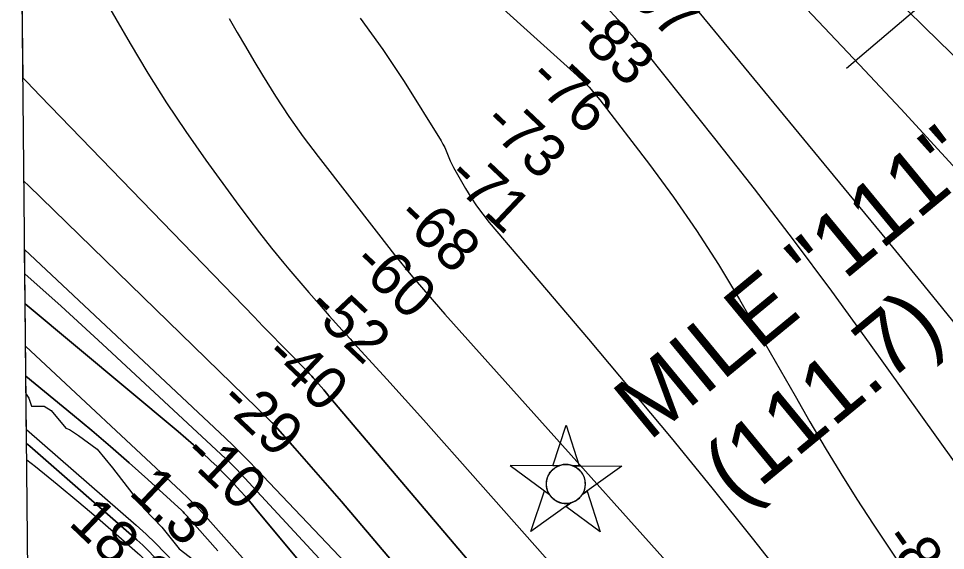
# Model space of a CAD drawing. Extents: x 3625074 to 3663148, y 511451 to 537151.
# Drawn here: x 3629150 to 3630601, y 531435 to 532267 of the extents above; entities that cross this region are included whole.
import ezdxf

# ---------------------------------------------------------------- set-up
doc = ezdxf.new("R2010")
doc.units = 0
for name, color, linetype in [('V-CHAN-NAID', 7, 'Continuous'), ('V-GRID-FRAM', 7, 'Continuous'), ('V-RIVR-EDGE', 7, 'Continuous'), ('V-RIVR-RANG', 7, 'Continuous'), ('V-TOPO-DPTH', 7, 'Continuous'), ('V-TOPO-MAJR', 7, 'Continuous'), ('V-TOPO-MINR', 7, 'Continuous'), ('V-TOPO-WATR', 7, 'Continuous')]:
    doc.layers.add(name, color=color, linetype=linetype)

msp = doc.modelspace()

# ---------------------------------------------------------------- linework, layer by layer
at = {"layer": 'V-CHAN-NAID'}
for points in [[(3629995.7, 531567.2), (3629986.1, 531567.3), (3630007.2, 531630.8), (3630027.4, 531567), (3630017.8, 531567.1), (3630016.3, 531567.7), (3630014.2, 531568.3), (3630012.1, 531568.7), (3630010.1, 531569), (3630008.9, 531569.2), (3630007.4, 531569.2), (3630005.7, 531569.2), (3630004.3, 531569.2), (3630002.4, 531569), (3630001, 531568.7), (3629999.2, 531568.4), (3629997.7, 531567.9), (3629996.7, 531567.6)], [(3629995.7, 531567.2), (3629919.2, 531567.8), (3629980.7, 531522.4), (3629979.6, 531524.3), (3629978.8, 531525.9), (3629978, 531527.9), (3629977.3, 531529.9), (3629976.9, 531531.3), (3629976.6, 531532.9), (3629976.3, 531534.3), (3629976.1, 531535.9), (3629976, 531537.7), (3629976, 531539.3), (3629976.1, 531541.3), (3629976.3, 531542.9), (3629976.7, 531545.1), (3629977.2, 531547.1), (3629977.8, 531549), (3629978.4, 531550.6), (3629979.2, 531552.2), (3629980, 531553.8), (3629981, 531555.5), (3629982.1, 531557), (3629983.1, 531558.2), (3629984.1, 531559.4), (3629985.4, 531560.7), (3629986.4, 531561.7), (3629988.1, 531563.1), (3629989.4, 531563.9), (3629991, 531565), (3629992.8, 531566), (3629994.2, 531566.6)], [(3630017.8, 531567.1), (3630094.3, 531566.5), (3630032.1, 531522), (3630033, 531523.5), (3630034, 531525.4), (3630034.7, 531526.9), (3630035.5, 531528.9), (3630036, 531530.7), (3630036.4, 531532.3), (3630036.8, 531534.3), (3630037, 531535.9), (3630037.1, 531538.1), (3630037, 531540.2), (3630036.9, 531542.4), (3630036.6, 531544.1), (3630036.1, 531546.4), (3630035.5, 531548.5), (3630034.7, 531550.5), (3630034.1, 531551.9), (3630033.1, 531553.9), (3630032, 531555.6), (3630030.8, 531557.3), (3630029.5, 531558.8), (3630028.2, 531560.2), (3630026.6, 531561.7), (3630024.9, 531563.1), (3630023.2, 531564.3), (3630021.3, 531565.4), (3630019.8, 531566.2)], [(3630014.1, 531509.1), (3629951.9, 531464.6), (3629973, 531528.1), (3629980.7, 531522.4), (3629981.4, 531521.4), (3629982.7, 531519.6), (3629984, 531518.1), (3629985.4, 531516.6), (3629986.8, 531515.4), (3629988.3, 531514.2), (3629989.7, 531513.2), (3629991.4, 531512.2), (3629993.1, 531511.3), (3629994.9, 531510.5), (3629996.3, 531509.9), (3629997.9, 531509.4), (3630000.2, 531508.8), (3630001.7, 531508.6), (3630003.7, 531508.3), (3630005.2, 531508.2), (3630007.1, 531508.2), (3630008.8, 531508.2), (3630010.5, 531508.4), (3630012.4, 531508.7)], [(3630032.1, 531522), (3630039.9, 531527.6), (3630060.1, 531463.8), (3630006.3, 531503.5), (3630014.1, 531509.1), (3630015.8, 531509.6), (3630017.4, 531510.1), (3630019.5, 531511.1), (3630021.3, 531511.9), (3630023.1, 531513.1), (3630024.9, 531514.3), (3630026.4, 531515.5), (3630027.7, 531516.7), (3630029.1, 531518.1), (3630030.3, 531519.5), (3630031.4, 531521)]]:
    msp.add_lwpolyline(points, close=True, dxfattribs=at)
msp.add_circle((3630006.5, 531538.7), 30.5, dxfattribs=at)
at = {"layer": 'V-GRID-FRAM'}
msp.add_lwpolyline([(3629129.4, 535042.1), (3660791.6, 535359.9), (3660982, 517178), (3629304, 516860), (3629129.4, 535042.1)], dxfattribs=at)
at = {"layer": 'V-RIVR-EDGE'}
msp.add_lwpolyline([(3629161.7, 531679.3), (3629165.8, 531673.2), (3629170, 531660.5), (3629181.4, 531660.5), (3629189.8, 531660.5), (3629201.2, 531653.9), (3629223.9, 531626.2), (3629229.9, 531623.8), (3629243.7, 531614.7), (3629273.1, 531593.1), (3629297, 531564.2), (3629346.7, 531499.8), (3629374.2, 531470.9), (3629401.1, 531437.3), (3629423.9, 531419.8)], dxfattribs=at)
at = {"layer": 'V-RIVR-RANG'}
msp.add_line((3631318.6, 532930.4), (3630445.8, 532189.3), dxfattribs=at)
at = {"layer": 'V-TOPO-DPTH'}
for p, q in [((3629157, 532174.1), (3629137, 534257.9)), ((3629160.4, 531820.8), (3629159.5, 531905.5))]:
    msp.add_line(p, q, dxfattribs=at)
for points in [[(3629157, 532174.1), (3629162.7, 532168.1), (3629183.7, 532146.3), (3629518.5, 531800.3), (3629532.4, 531785.9), (3629546.4, 531771.5), (3629560.4, 531757.2), (3629574.5, 531742.8), (3629598.3, 531718.6), (3629600.4, 531716.4), (3629602.5, 531714.2), (3629604.7, 531711.9), (3629606.7, 531709.7), (3629608.8, 531707.4), (3629610.9, 531705.1), (3629612.9, 531702.8), (3629614.9, 531700.5), (3629619.2, 531695.5), (3629623.4, 531690.7), (3629627.6, 531685.9), (3629631.7, 531681), (3629635.8, 531676.1), (3630095.3, 531134.4)], [(3630095.3, 531134.4), (3629635.8, 531676.1), (3629631.7, 531681), (3629627.6, 531685.9), (3629623.4, 531690.7), (3629619.2, 531695.5), (3629614.9, 531700.5), (3629612.9, 531702.8), (3629610.9, 531705.1), (3629608.8, 531707.4), (3629606.7, 531709.7), (3629604.7, 531711.9), (3629602.5, 531714.2), (3629600.4, 531716.4), (3629598.3, 531718.6), (3629574.5, 531742.8), (3629560.4, 531757.2), (3629546.4, 531771.5), (3629532.4, 531785.9), (3629518.5, 531800.3), (3629183.7, 532146.3), (3629162.7, 532168.1), (3629157, 532174.1)], [(3629158.5, 532012.2), (3629165.3, 532005.7), (3629543.4, 531638.3), (3629546.4, 531635.2), (3629547.4, 531634.2), (3629582.4, 531594.9), (3629600.8, 531574.1), (3629619.1, 531553.2), (3629637.3, 531532.2), (3629655.3, 531511.1), (3630014.9, 531086.9)], [(3630014.9, 531086.9), (3629655.3, 531511.1), (3629637.3, 531532.2), (3629619.1, 531553.2), (3629600.8, 531574.1), (3629582.4, 531594.9), (3629547.4, 531634.2), (3629546.4, 531635.2), (3629543.4, 531638.3), (3629165.3, 532005.7), (3629158.5, 532012.2)], [(3629159.5, 531905.5), (3629473.2, 531610.7), (3629485.8, 531598.7), (3629498.2, 531586.6), (3629510.3, 531574.2), (3629522.4, 531561.8), (3629732.3, 531341.1), (3629782, 531287.7), (3629830.8, 531233.6), (3629878.4, 531178.4), (3629925.1, 531122.4), (3630006.8, 531022.4), (3630012.1, 531015.9), (3630017.3, 531009.3), (3630022.3, 531002.7), (3630027.4, 530996), (3630279.5, 530655.7), (3630322.1, 530597.9), (3630364.6, 530540), (3630406.8, 530481.8), (3630448.9, 530423.6)], [(3630448.9, 530423.6), (3630406.8, 530481.8), (3630364.6, 530540), (3630322.1, 530597.9), (3630279.5, 530655.7), (3630027.4, 530996), (3630022.3, 531002.7), (3630017.3, 531009.3), (3630012.1, 531015.9), (3630006.8, 531022.4), (3629925.1, 531122.4), (3629878.4, 531178.4), (3629830.8, 531233.6), (3629782, 531287.7), (3629732.3, 531341.1), (3629522.4, 531561.8), (3629510.3, 531574.2), (3629498.2, 531586.6), (3629485.8, 531598.7), (3629473.2, 531610.7), (3629159.5, 531905.5)], [(3629930.7, 531008.2), (3629522.5, 531498.5), (3629514, 531508.5), (3629505.5, 531518.4), (3629496.8, 531528.2), (3629488, 531538), (3629479.1, 531547.5), (3629469.9, 531556.9), (3629460.6, 531566.1), (3629451.1, 531575.1), (3629447.2, 531578.8), (3629435.5, 531589.5), (3629423.7, 531600), (3629411.8, 531610.4), (3629399.7, 531620.7), (3629160.4, 531820.8)], [(3629161.5, 531707.5), (3629160.4, 531820.8), (3629399.7, 531620.7), (3629411.8, 531610.4), (3629423.7, 531600), (3629435.5, 531589.5), (3629447.2, 531578.8), (3629451.1, 531575.1), (3629460.6, 531566.1), (3629469.9, 531556.9), (3629479.1, 531547.5), (3629488, 531538), (3629496.8, 531528.2), (3629505.5, 531518.4), (3629514, 531508.5), (3629522.5, 531498.5), (3629930.7, 531008.2)], [(3629461.7, 531433.9), (3629413.1, 531489.1), (3629411.3, 531491.2), (3629409.4, 531493.2), (3629407.4, 531495.1), (3629405.4, 531497), (3629352.1, 531545.7), (3629323.2, 531571.7), (3629294, 531597.4), (3629264.4, 531622.6), (3629234.6, 531647.5), (3629161.5, 531707.5)], [(3629161.5, 531707.5), (3629234.6, 531647.5), (3629264.4, 531622.6), (3629294, 531597.4), (3629323.2, 531571.7), (3629352.1, 531545.7), (3629405.4, 531497), (3629407.4, 531495.1), (3629409.4, 531493.2), (3629411.3, 531491.2), (3629413.1, 531489.1), (3629461.7, 531433.9)], [(3630307.9, 530205.4), (3629995.1, 530627.1), (3629965.4, 530667.2), (3629935.7, 530707.4), (3629906.1, 530747.7), (3629876.6, 530787.9), (3629860.2, 530810.3), (3629838.9, 530839.4), (3629817.5, 530868.5), (3629796, 530897.5), (3629774.4, 530926.5), (3629747.3, 530962.9), (3629711.7, 531009.7), (3629675.4, 531056), (3629638.3, 531101.5), (3629600.5, 531146.6), (3629370, 531415.9), (3629361.7, 531425.2), (3629353.2, 531434.1), (3629344.4, 531442.7), (3629335.2, 531451.1), (3629167.4, 531597.9), (3629162.5, 531602.1), (3629161.5, 531707.5)]]:
    msp.add_lwpolyline(points, dxfattribs=at)
at = {"layer": 'V-TOPO-MAJR'}
for points in [[(3629279.8, 532305.7), (3629324.6, 532228.1), (3629352.5, 532181.5), (3629381.4, 532135.4), (3629411.7, 532090.3), (3629443, 532045.8), (3629490.8, 531980.1), (3629508.9, 531955.8), (3629527.2, 531931.7), (3629546.1, 531908), (3629565.2, 531884.5), (3629573, 531875.2), (3629588.6, 531856.7), (3629604.3, 531838.3), (3629620.3, 531820.1), (3629636.3, 531802), (3629656.5, 531779.6), (3629662.6, 531772.8), (3629668.7, 531766), (3629674.8, 531759.2), (3629681, 531752.5), (3629726.2, 531702.6), (3629754.9, 531670.9), (3629783.5, 531639.1), (3629812, 531607.2), (3629840.4, 531575.2), (3630176.6, 531195.6)], [(3630625.5, 531777.2), (3630567.3, 531849.2), (3630508.8, 531920.9), (3630450.1, 531992.4), (3630207.9, 532286.1)]]:
    msp.add_lwpolyline(points, dxfattribs=at)
at = {"layer": 'V-TOPO-MINR'}
for points in [[(3629647.4, 532517.6), (3630024.4, 532177.9), (3630033.8, 532169), (3630042.8, 532159.7), (3630051.4, 532149.9), (3630059.6, 532139.8), (3630137.2, 532038.8), (3630174.9, 531987.7), (3630211.2, 531935.6), (3630245.4, 531882.2), (3630278.2, 531827.7), (3630294.7, 531799.1), (3630318.2, 531758.3), (3630341.7, 531717.5), (3630365.2, 531676.7), (3630388.6, 531635.8), (3630412.5, 531595.2), (3630436.8, 531555), (3630462, 531515.2), (3630487.7, 531475.7), (3630530.2, 531411.7)], [(3630642.4, 531534.8), (3630481.7, 531759.3), (3630422.6, 531840.5), (3630362.8, 531920.9), (3630301.7, 532000.5), (3630239.8, 532079.4), (3630133.3, 532212.9), (3630123.9, 532224.5), (3630114.3, 532236), (3630104.4, 532247.2), (3630094.4, 532258.3), (3629982.3, 532380.4)], [(3630658.3, 531986.9), (3630594.6, 532056.5), (3630530.6, 532125.8), (3630466.2, 532194.7), (3630401.5, 532263.4), (3630310.9, 532359)], [(3631263.4, 531600.7), (3631259, 531600.6), (3631253.8, 531602.5), (3631140.9, 531710), (3631113.4, 531736.3), (3631086, 531762.8), (3631058.7, 531789.5), (3631031.6, 531816.3), (3631018.5, 531829.3), (3630991.5, 531855.7), (3630964.1, 531881.8), (3630936.2, 531907.3), (3630908, 531932.4), (3630879.8, 531957.5), (3630851.7, 531982.8), (3630824, 532008.5), (3630796.5, 532034.4), (3630640.9, 532183), (3630590.8, 532231.3), (3630541.1, 532280)], [(3629479.7, 532267.5), (3629492.3, 532245.3), (3629505.1, 532223.3), (3629518, 532201.3), (3629531.6, 532178.7), (3629552, 532145.9), (3629573.2, 532113.7), (3629595.6, 532082.2), (3629618.7, 532051.2), (3629713.2, 531929.5), (3629738.5, 531897.6), (3629764.1, 531866.2), (3629790.5, 531835.2), (3629817.3, 531804.7), (3630324.8, 531237.7), (3630327.9, 531234.2), (3630331, 531230.5), (3630331.1, 531230.4), (3630331.2, 531230.2), (3630719.1, 530700.6)], [(3629684.8, 532267.8), (3629720.2, 532219), (3629753.6, 532168.7), (3629811.3, 532075.7), (3629814.2, 532070.7), (3629816.9, 532065.6), (3629819.2, 532060.4), (3629821.3, 532055.1), (3629823.4, 532049.7), (3629825.7, 532044.5), (3629828.2, 532039.3), (3629830.9, 532034.2), (3629849.5, 532001.4), (3629857.9, 531987.5), (3629866.8, 531973.9), (3629876.5, 531960.9), (3629886.6, 531948.2), (3630042, 531765.6), (3630106.9, 531688.4), (3630171.3, 531610.8), (3630234.9, 531532.5), (3630298, 531453.7), (3630415, 531305.9)], [(3629157, 532174.1), (3629162.7, 532168.1), (3629183.7, 532146.3), (3629518.5, 531800.3), (3629532.4, 531785.9), (3629546.4, 531771.5), (3629560.4, 531757.2), (3629574.5, 531742.8), (3629598.3, 531718.6), (3629600.4, 531716.4), (3629602.5, 531714.2), (3629604.7, 531711.9), (3629606.7, 531709.7), (3629608.8, 531707.4), (3629610.9, 531705.1), (3629612.9, 531702.8), (3629614.9, 531700.5), (3629619.2, 531695.5), (3629623.4, 531690.7), (3629627.6, 531685.9), (3629631.7, 531681), (3629635.8, 531676.1), (3630095.3, 531134.4)], [(3629158.5, 532012.2), (3629165.3, 532005.7), (3629543.4, 531638.3), (3629546.4, 531635.2), (3629547.4, 531634.2), (3629582.4, 531594.9), (3629600.8, 531574.1), (3629619.1, 531553.2), (3629637.3, 531532.2), (3629655.3, 531511.1), (3630014.9, 531086.9)], [(3629159.5, 531905.5), (3629473.2, 531610.7), (3629485.8, 531598.7), (3629498.2, 531586.6), (3629510.3, 531574.2), (3629522.4, 531561.8), (3629732.3, 531341.1), (3629782, 531287.7), (3629830.8, 531233.6), (3629878.4, 531178.4), (3629925.1, 531122.4), (3630006.8, 531022.4), (3630012.1, 531015.9), (3630017.3, 531009.3), (3630022.3, 531002.7), (3630027.4, 530996), (3630279.5, 530655.7), (3630322.1, 530597.9), (3630364.6, 530540), (3630406.8, 530481.8), (3630448.9, 530423.6)], [(3629159.9, 531867.5), (3629216.5, 531817), (3629281.5, 531757.7), (3629474.1, 531578.7), (3629478.4, 531574.5), (3629482.7, 531570.3), (3629486.9, 531566), (3629491.1, 531561.7), (3629963, 531051.6), (3629970.4, 531043.4), (3629977.7, 531035.2), (3629984.7, 531026.7), (3629991.7, 531018.2), (3630004.2, 531002.7), (3630006.1, 531000.2), (3630006.7, 530999.3), (3630452.8, 530369.9)], [(3629160.4, 531820.8), (3629399.7, 531620.7), (3629411.8, 531610.4), (3629423.7, 531600), (3629435.5, 531589.5), (3629447.2, 531578.8), (3629451.1, 531575.1), (3629460.6, 531566.1), (3629469.9, 531556.9), (3629479.1, 531547.5), (3629488, 531538), (3629496.8, 531528.2), (3629505.5, 531518.4), (3629514, 531508.5), (3629522.5, 531498.5), (3629930.7, 531008.2)], [(3629161, 531754.3), (3629404.6, 531527), (3629414.2, 531517.7), (3629423.7, 531508.3), (3629432.9, 531498.6), (3629442, 531488.7), (3629883.5, 530991.9), (3629890.4, 530984), (3629897.3, 530976), (3629903.9, 530967.9), (3629910.5, 530959.7), (3629922.4, 530944.6), (3629923.5, 530943.2), (3629924.5, 530941.8), (3630283.9, 530455.6)], [(3629162.3, 531624), (3629334.1, 531474), (3629349.5, 531460.1), (3629364.5, 531445.9), (3629379, 531431.2), (3629393.2, 531416.2), (3629619.9, 531167.4), (3629659.8, 531122.7), (3629698.9, 531077.5), (3629737, 531031.3), (3629774.4, 530984.5), (3629842.2, 530897.8), (3629845.2, 530894), (3629848.2, 530890.2), (3629851.1, 530886.3), (3629854.1, 530882.5), (3630117.9, 530534.8), (3630157.9, 530481.3), (3630197.3, 530427.4)], [(3629162.5, 531602.1), (3629167.4, 531597.9), (3629335.2, 531451.1), (3629344.4, 531442.7), (3629353.2, 531434.1), (3629361.7, 531425.2), (3629370, 531415.9), (3629600.5, 531146.6), (3629638.3, 531101.5), (3629675.4, 531056), (3629711.7, 531009.7), (3629747.3, 530962.9), (3629774.4, 530926.5), (3629796, 530897.5), (3629817.5, 530868.5), (3629838.9, 530839.4), (3629860.2, 530810.3), (3629876.6, 530787.9), (3629906.1, 530747.7), (3629935.7, 530707.4), (3629965.4, 530667.2), (3629995.1, 530627.1), (3630307.9, 530205.4)], [(3629162.7, 531576.6), (3629176.3, 531566), (3629210.6, 531538.6), (3629244.3, 531510.5), (3629277.7, 531482), (3629336.1, 531431.1), (3629339.9, 531427.6), (3629343.6, 531424), (3629347.2, 531420.3), (3629350.6, 531416.4), (3629407.7, 531349.4), (3629439.2, 531311.6), (3629470.1, 531273.3), (3629500.2, 531234.5), (3629529.8, 531195.1), (3629766.2, 530873.7), (3629776.2, 530860.1), (3629786.1, 530846.4), (3629796.1, 530832.7), (3629806, 530819.1), (3629978.2, 530580.6), (3630027.2, 530511.8), (3630075.6, 530442.5)]]:
    msp.add_lwpolyline(points, dxfattribs=at)
at = {"layer": 'V-TOPO-WATR'}
msp.add_lwpolyline([(3629161.5, 531707.5), (3629234.6, 531647.5), (3629264.4, 531622.6), (3629294, 531597.4), (3629323.2, 531571.7), (3629352.1, 531545.7), (3629405.4, 531497), (3629407.4, 531495.1), (3629409.4, 531493.2), (3629411.3, 531491.2), (3629413.1, 531489.1), (3629461.7, 531433.9)], dxfattribs=at)

# ---------------------------------------------------------------- texts
at = {"layer": 'V-CHAN-NAID'}
for s, p in [('MILE "111" BUOYS #2 ', (3630136.6, 531604.6)), (' (111.7)', (3630246.8, 531479.7))]:
    msp.add_text(s, height=100, rotation=39.4931, dxfattribs=at).set_placement(p)
at = {"layer": 'V-RIVR-RANG'}
for s, rotation, p in [('-97', 316.5941, (3630081.7, 532317.9)), ('-83', 316.5941, (3630011.6, 532246.5)), ('-76', 316.5941, (3629945.4, 532171.5)), ('-73', 316.5941, (3629874.2, 532101.2)), ('-71', 316.5941, (3629817.8, 532016.9)), ('-68', 316.5941, (3629738.7, 531954)), ('-60', 316.5941, (3629669.7, 531881.7)), ('-52', 316.5941, (3629597.9, 531812)), ('-40', 316.5941, (3629531.9, 531736.8)), ('-29', 316.5941, (3629461.4, 531665.7)), ('-10', 316.5941, (3629404, 531582.4)), ('1.3', 316.3083, (3629320.8, 531524.1)), ('18.6', 316.3083, (3629226.5, 531475.9)), ('-83', 305.3233, (3630500.8, 531451.1))]:
    msp.add_text(s, height=67, rotation=rotation, dxfattribs=at).set_placement(p)

doc.saveas('drawing.dxf')
